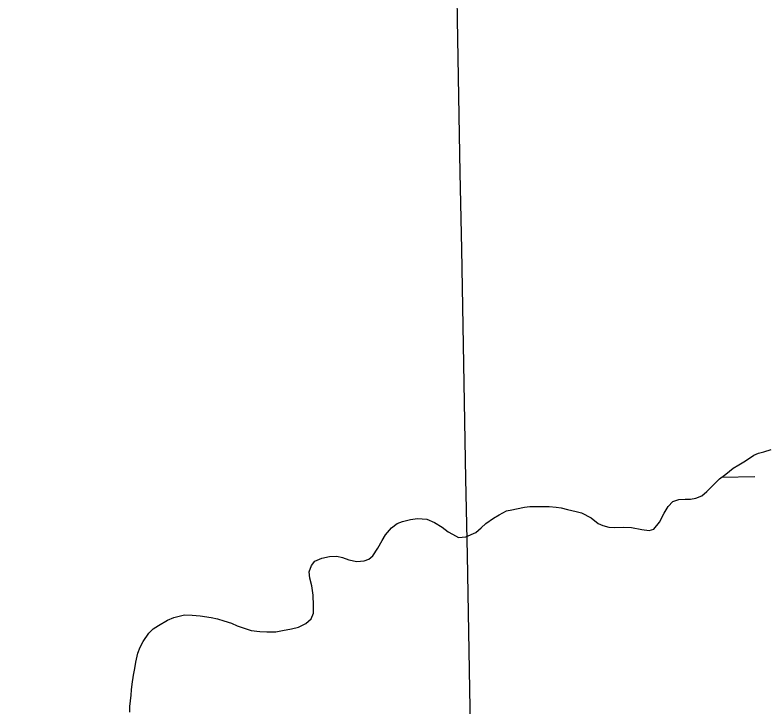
# Model space of a CAD drawing. Extents: x 3925854 to 3964121, y 224593 to 250589.
# Drawn here: x 3956385.2 to 3956849.2, y 233446.6 to 233874.7 of the extents above; entities that cross this region are included whole.
import ezdxf

# ---------------------------------------------------------------- set-up
doc = ezdxf.new("R2010")
doc.units = 0
for name, color, linetype in [('V-GRID-MAJR', 7, 'Continuous'), ('V-TOPO-SHOR', 7, 'Continuous'), ('V-WETL-SWMP', 7, 'Continuous')]:
    doc.layers.add(name, color=color, linetype=linetype)

msp = doc.modelspace()

# ---------------------------------------------------------------- linework, layer by layer
at = {"layer": 'V-GRID-MAJR'}
msp.add_spline([(3956721.012, 230511.505), (3956609.098, 236569.464), (3956497.148, 242629.345), (3956385.198, 248689.215), (3956385.162, 248691.149)], degree=3, dxfattribs=at)
at = {"layer": 'V-TOPO-SHOR'}
for points in [[(3956591.769, 233537.67), (3956596.574, 233536.72), (3956601.165, 233536.965), (3956604.151, 233537.995), (3956606.525, 233540.216), (3956609.675, 233544.844), (3956612.423, 233549.665), (3956614.385, 233553.079), (3956618.135, 233557.513), (3956621.705, 233560.147), (3956624.887, 233561.377), (3956629.868, 233562.627), (3956634.257, 233563.27), (3956640.057, 233562.729), (3956644.669, 233560.779), (3956649.494, 233557.832), (3956653.117, 233555.072), (3956655.929, 233553.503), (3956659.546, 233551.543), (3956664.137, 233551.789), (3956670.3, 233554.648), (3956673.667, 233557.478), (3956676.438, 233560.104), (3956681.197, 233563.348), (3956684.771, 233565.58), (3956689.34, 233568.025), (3956692.531, 233568.656), (3956695.521, 233569.287), (3956700.504, 233570.335), (3956703.697, 233570.569), (3956710.287, 233570.634), (3956715.681, 233570.69), (3956720.078, 233570.335), (3956723.081, 233569.766), (3956727.087, 233568.808), (3956732.293, 233567.462), (3956735.697, 233566.698), (3956741.722, 233563.565), (3956745.951, 233560.21), (3956748.959, 233558.842), (3956752.566, 233557.882), (3956755.964, 233557.716), (3956761.956, 233557.777), (3956766.552, 233557.624), (3956772.956, 233556.491), (3956777.558, 233555.737), (3956780.546, 233556.567), (3956783.894, 233560.997), (3956786.835, 233566.618), (3956789.391, 233570.641), (3956792.156, 233573.665), (3956795.938, 233574.902), (3956799.932, 233575.142), (3956803.127, 233575.175), (3956806.516, 233575.808), (3956810.098, 233577.243), (3956813.267, 233579.873), (3956817.221, 233583.908), (3956821.178, 233587.743), (3956824.944, 233590.578), (3956829.499, 233594.42), (3956833.075, 233596.454), (3956836.051, 233598.28), (3956839.028, 233600.109), (3956842.401, 233602.342), (3956845.187, 233603.566), (3956848.574, 233604.402), (3956852.953, 233605.844)], [(3956456.298, 233443.368), (3956456.261, 233446.962), (3956456.949, 233453.921), (3956457.234, 233457.319), (3956457.719, 233460.759), (3956458.541, 233466.361), (3956459.219, 233470.362), (3956459.937, 233474.405), (3956461.24, 233480.013), (3956462.6, 233483.66), (3956464.562, 233487.117), (3956467.945, 233492.266), (3956470.595, 233494.889), (3956473.929, 233497.119), (3956479.568, 233500.413), (3956483.428, 233502.049), (3956490.002, 233503.634), (3956494.878, 233503.446), (3956499.716, 233503.055), (3956506.519, 233502.006), (3956510.523, 233501.086), (3956514.328, 233500.007), (3956519.139, 233498.459), (3956522.551, 233496.894), (3956526.36, 233495.534), (3956531.37, 233493.988), (3956536.572, 233493.243), (3956540.967, 233493.087), (3956546.56, 233493.144), (3956550.746, 233493.986), (3956556.329, 233495.041), (3956560.513, 233496.081), (3956565.084, 233498.326), (3956568.451, 233501.156), (3956569.815, 233504.568), (3956569.766, 233509.399), (3956569.7, 233515.832), (3956568.842, 233521.616), (3956567.517, 233526.236), (3956567.236, 233530.268), (3956568.633, 233534.198), (3956570.605, 233536.736), (3956574.982, 233538.616), (3956579.766, 233539.665), (3956584.358, 233539.871), (3956587.761, 233539.028), (3956591.769, 233537.67)]]:
    msp.add_lwpolyline(points, dxfattribs=at)
at = {"layer": 'V-WETL-SWMP'}
for p, q in [((3956848.574, 233604.401), (3956852.953, 233605.844)), ((3956836.051, 233598.281), (3956839.029, 233600.109)), ((3956839.029, 233600.109), (3956842.402, 233602.341)), ((3956842.402, 233602.341), (3956845.186, 233603.567)), ((3956845.186, 233603.567), (3956848.574, 233604.401)), ((3956829.499, 233594.419), (3956833.074, 233596.453)), ((3956833.074, 233596.453), (3956836.051, 233598.281)), ((3956824.944, 233590.577), (3956829.499, 233594.419)), ((3956817.221, 233583.907), (3956821.177, 233587.743)), ((3956821.177, 233587.743), (3956824.944, 233590.577)), ((3956822.605, 233588.817), (3956843.042, 233589.189)), ((3956813.267, 233579.872), (3956817.221, 233583.907)), ((3956806.517, 233575.808), (3956810.098, 233577.243)), ((3956810.098, 233577.243), (3956813.267, 233579.872)), ((3956789.39, 233570.64), (3956792.156, 233573.665)), ((3956792.156, 233573.665), (3956795.939, 233574.902)), ((3956795.939, 233574.902), (3956799.932, 233575.142)), ((3956799.932, 233575.142), (3956803.127, 233575.174)), ((3956803.127, 233575.174), (3956806.517, 233575.808)), ((3956684.771, 233565.581), (3956689.341, 233568.025)), ((3956689.341, 233568.025), (3956692.53, 233568.657)), ((3956692.53, 233568.657), (3956695.52, 233569.286)), ((3956695.52, 233569.286), (3956700.503, 233570.336)), ((3956700.503, 233570.336), (3956703.697, 233570.568)), ((3956703.697, 233570.568), (3956710.288, 233570.635)), ((3956710.288, 233570.635), (3956715.681, 233570.69)), ((3956715.681, 233570.69), (3956720.079, 233570.335)), ((3956720.079, 233570.335), (3956723.081, 233569.766)), ((3956723.081, 233569.766), (3956727.086, 233568.808)), ((3956727.086, 233568.808), (3956732.293, 233567.463)), ((3956786.835, 233566.619), (3956789.39, 233570.64)), ((3956629.869, 233562.626), (3956634.257, 233563.27)), ((3956634.257, 233563.27), (3956640.056, 233562.73)), ((3956676.437, 233560.103), (3956681.198, 233563.348)), ((3956681.198, 233563.348), (3956684.771, 233565.581)), ((3956732.293, 233567.463), (3956735.697, 233566.698)), ((3956735.697, 233566.698), (3956741.721, 233563.564)), ((3956741.721, 233563.564), (3956745.95, 233560.211)), ((3956783.895, 233560.996), (3956786.835, 233566.619)), ((3956618.136, 233557.513), (3956621.705, 233560.146)), ((3956621.705, 233560.146), (3956624.888, 233561.377)), ((3956624.888, 233561.377), (3956629.869, 233562.626)), ((3956640.056, 233562.73), (3956644.67, 233560.779)), ((3956644.67, 233560.779), (3956649.494, 233557.832)), ((3956673.667, 233557.478), (3956676.437, 233560.103)), ((3956745.95, 233560.211), (3956748.96, 233558.843)), ((3956748.96, 233558.843), (3956752.566, 233557.881)), ((3956780.545, 233556.567), (3956783.895, 233560.996)), ((3956614.385, 233553.08), (3956618.136, 233557.513)), ((3956649.494, 233557.832), (3956653.117, 233555.072)), ((3956653.117, 233555.072), (3956655.93, 233553.503)), ((3956664.137, 233551.788), (3956670.3, 233554.648)), ((3956670.3, 233554.648), (3956673.667, 233557.478)), ((3956752.566, 233557.881), (3956755.963, 233557.716)), ((3956755.963, 233557.716), (3956761.955, 233557.777)), ((3956761.955, 233557.777), (3956766.551, 233557.624)), ((3956766.551, 233557.624), (3956772.955, 233556.49)), ((3956772.955, 233556.49), (3956777.557, 233555.738)), ((3956777.557, 233555.738), (3956780.545, 233556.567)), ((3956609.675, 233544.843), (3956612.423, 233549.665)), ((3956612.423, 233549.665), (3956614.385, 233553.08)), ((3956655.93, 233553.503), (3956659.545, 233551.542)), ((3956659.545, 233551.542), (3956664.137, 233551.788)), ((3956606.526, 233540.216), (3956609.675, 233544.843)), ((3956579.765, 233539.664), (3956584.357, 233539.871)), ((3956584.357, 233539.871), (3956587.761, 233539.027)), ((3956604.152, 233537.995), (3956606.526, 233540.216)), ((3956568.634, 233534.198), (3956570.606, 233536.735)), ((3956570.606, 233536.735), (3956574.981, 233538.617)), ((3956574.981, 233538.617), (3956579.765, 233539.664)), ((3956587.761, 233539.027), (3956591.77, 233537.669)), ((3956591.77, 233537.669), (3956596.574, 233536.719)), ((3956596.574, 233536.719), (3956601.166, 233536.966)), ((3956601.166, 233536.966), (3956604.152, 233537.995)), ((3956567.236, 233530.269), (3956568.634, 233534.198)), ((3956567.517, 233526.236), (3956567.236, 233530.269)), ((3956568.842, 233521.616), (3956567.517, 233526.236)), ((3956569.7, 233515.831), (3956568.842, 233521.616)), ((3956569.765, 233509.4), (3956569.7, 233515.831)), ((3956569.814, 233504.567), (3956569.765, 233509.4)), ((3956483.427, 233502.05), (3956490.003, 233503.635)), ((3956490.003, 233503.635), (3956494.878, 233503.445)), ((3956494.878, 233503.445), (3956499.716, 233503.055)), ((3956499.716, 233503.055), (3956506.519, 233502.005)), ((3956568.451, 233501.157), (3956569.814, 233504.567)), ((3956473.929, 233497.12), (3956479.568, 233500.413)), ((3956479.568, 233500.413), (3956483.427, 233502.05)), ((3956506.519, 233502.005), (3956510.523, 233501.087)), ((3956510.523, 233501.087), (3956514.329, 233500.007)), ((3956514.329, 233500.007), (3956519.139, 233498.458)), ((3956519.139, 233498.458), (3956522.551, 233496.895)), ((3956560.512, 233496.082), (3956565.084, 233498.326)), ((3956565.084, 233498.326), (3956568.451, 233501.157)), ((3956467.946, 233492.265), (3956470.596, 233494.889)), ((3956470.596, 233494.889), (3956473.929, 233497.12)), ((3956522.551, 233496.895), (3956526.36, 233495.535)), ((3956526.36, 233495.535), (3956531.37, 233493.988)), ((3956531.37, 233493.988), (3956536.571, 233493.242)), ((3956546.559, 233493.144), (3956550.746, 233493.986)), ((3956550.746, 233493.986), (3956556.328, 233495.041)), ((3956556.328, 233495.041), (3956560.512, 233496.082)), ((3956464.562, 233487.117), (3956467.946, 233492.265)), ((3956536.571, 233493.242), (3956540.967, 233493.087)), ((3956540.967, 233493.087), (3956546.559, 233493.144)), ((3956462.6, 233483.661), (3956464.562, 233487.117)), ((3956459.937, 233474.405), (3956461.239, 233480.012)), ((3956461.239, 233480.012), (3956462.6, 233483.661)), ((3956458.541, 233466.361), (3956459.219, 233470.363)), ((3956459.219, 233470.363), (3956459.937, 233474.405)), ((3956457.719, 233460.76), (3956458.541, 233466.361)), ((3956456.95, 233453.92), (3956457.235, 233457.319)), ((3956457.235, 233457.319), (3956457.719, 233460.76)), ((3956456.261, 233446.962), (3956456.95, 233453.92)), ((3956456.298, 233443.367), (3956456.261, 233446.962))]:
    msp.add_line(p, q, dxfattribs=at)

doc.saveas('drawing.dxf')
